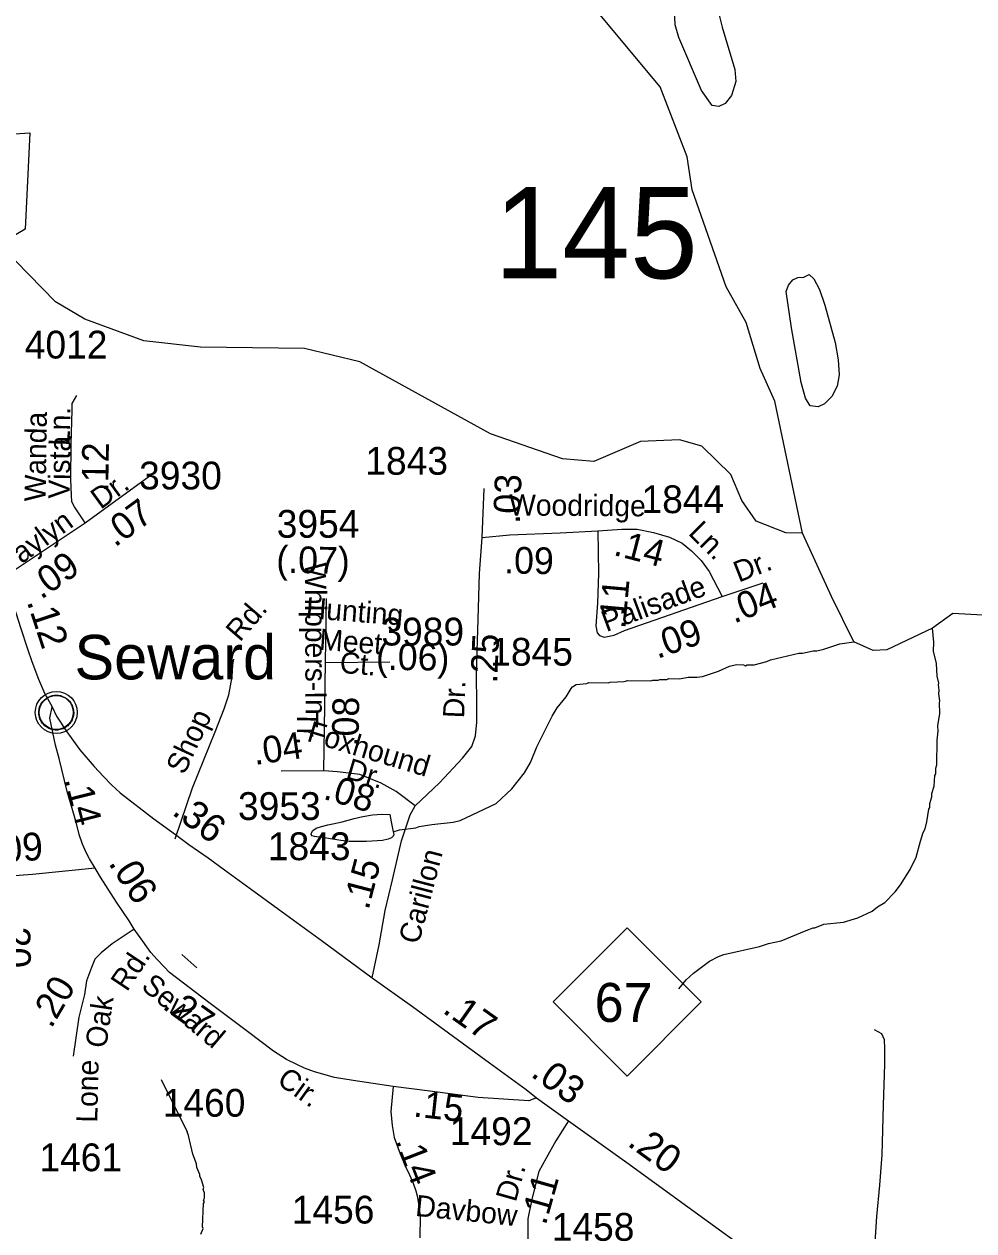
# Model space of a CAD drawing. Extents: x 1547597 to 1699558, y 810033 to 920809.
# Drawn here: x 1593559 to 1597830, y 888974 to 894400 of the extents above; entities that cross this region are included whole.
import ezdxf

# ---------------------------------------------------------------- set-up
doc = ezdxf.new("R2010")
doc.units = 0
for name, color, linetype in [('Exist Boundary Political City Limit New', 7, 'Continuous'), ('Exist Civil Demographics Community CELL', 7, 'Continuous'), ('Exist Civil Demographics Community Label', 7, 'Continuous'), ('Exist Hydrographic Creek Single Shore', 7, 'Continuous'), ('Exist Hydrographic Misc Water Feature', 7, 'Continuous'), ('Exist Road Non-System Type 51', 7, 'Continuous'), ('Exist Road Non-System Type 51 Label', 7, 'Continuous'), ('Exist Road Primary NC Attributed', 7, 'Continuous'), ('Exist Road Primary NC Service Mileage Hundredths English Label', 7, 'Continuous'), ('Exist Road Primary NC Shield CELL', 7, 'Continuous'), ('Exist Road Primary NC Shield Number Label', 7, 'Continuous'), ('Exist Road Secondary Mileage Hundredths English Label', 7, 'Continuous'), ('Exist Road Secondary Structure Standard Bridge Number Label', 7, 'Continuous'), ('Exist Road Secondary Type 51 Attributed', 7, 'Continuous'), ('Exist Road Secondary Type 51 Label', 7, 'Continuous'), ('Exist Road Secondary Type 51 Number Label', 7, 'Continuous'), ('Map Preparation Boundary City Limit Buffer Line', 7, 'Continuous')]:
    doc.layers.add(name, color=color, linetype=linetype)

msp = doc.modelspace()

# ---------------------------------------------------------------- linework, layer by layer
at = {"layer": 'Exist Boundary Political City Limit New'}
msp.add_lwpolyline([(1593445.3, 893902.4), (1593584.4, 893911.3), (1593563.1, 893478.5), (1592793.1, 893024.6)], dxfattribs=at)
at = {"layer": 'Exist Civil Demographics Community CELL'}
msp.add_lwpolyline([(1593625.8, 891316.9), (1593626.8, 891322.5), (1593628.6, 891329), (1593631.5, 891336.2), (1593634.4, 891342), (1593637.8, 891347.7), (1593641.5, 891352.8), (1593645.5, 891357.2), (1593650.1, 891361.8), (1593655.6, 891366.4), (1593661, 891370.1), (1593665.9, 891372.9), (1593671, 891375.4), (1593676.4, 891377.7), (1593682.1, 891379.5), (1593686.4, 891380.6), (1593691.3, 891381.4), (1593695.4, 891382.1), (1593701.7, 891382.4), (1593706.2, 891382.3), (1593711.8, 891382), (1593716.7, 891381.3), (1593721.7, 891380.3), (1593726.7, 891378.9), (1593731.8, 891376.9), (1593738.5, 891374), (1593744.7, 891370.5), (1593749.8, 891367), (1593755, 891363), (1593758.3, 891359.8), (1593762.4, 891355.4), (1593766.3, 891350.7), (1593769.3, 891346.2), (1593772.5, 891341.1), (1593774.9, 891336), (1593777, 891331), (1593778.5, 891326), (1593779.8, 891321.4), (1593780.9, 891315.3), (1593781.5, 891310.6), (1593781.8, 891304.6), (1593781.6, 891298.8), (1593781, 891293.1), (1593780.1, 891287.7), (1593778.5, 891281.5), (1593776.6, 891275.7), (1593774.3, 891270.6), (1593771.1, 891264.6), (1593767.8, 891259.3), (1593764.4, 891254.6), (1593760.2, 891249.8), (1593754.9, 891244.9), (1593749.9, 891240.8), (1593744.8, 891237.3), (1593740.5, 891234.8), (1593733.7, 891231.6), (1593726.6, 891228.9), (1593720.6, 891227.4), (1593714, 891226.1), (1593709.6, 891225.6), (1593705.1, 891225.4), (1593699.5, 891225.4), (1593695.2, 891225.8), (1593689.6, 891226.5), (1593683.7, 891227.8), (1593679.1, 891229.1), (1593673.9, 891231), (1593669.3, 891233), (1593665.4, 891235.2), (1593658.6, 891239.3), (1593653, 891243.6), (1593648.1, 891248.1), (1593643.6, 891252.9), (1593640.5, 891256.9), (1593637.5, 891261), (1593633.4, 891268.1), (1593631.7, 891271.7), (1593630, 891275.7), (1593627.4, 891283.9), (1593625.8, 891290.9), (1593625.1, 891296.1), (1593624.8, 891302.4), (1593624.8, 891307.1), (1593625.3, 891313.6)], close=True, dxfattribs=at)
for centre, radius in [((1593703.4, 891304.5), 94.3), ((1593703.2, 891304.7), 76.7)]:
    msp.add_circle(centre, radius, dxfattribs=at)
at = {"layer": 'Exist Hydrographic Creek Single Shore'}
for points in [[(1597059.6, 892111.5), (1596934.7, 892705), (1596869.7, 892850.7), (1596805.6, 893058.8), (1596715.7, 893218.3), (1596563.6, 893654.7), (1596540.6, 893802.9), (1596419.6, 894117.4), (1596140.9, 894451.7), (1595982, 894718.1), (1595937.6, 894895.2)], [(1600317.6, 890660), (1600309.6, 890719.3), (1600185.7, 890787.5), (1600012.7, 890955.1), (1599796.7, 891008.7), (1599590.6, 891180.3), (1599364.6, 891116), (1599297.7, 891124), (1599100.6, 891361), (1598986.6, 891537.3), (1598895.7, 891604.8), (1598805.7, 891628.4), (1598562.8, 891522.9), (1598489.6, 891530.1), (1598284.2, 891569.4), (1598003.7, 891733.9), (1597735.8, 891750), (1597643.8, 891683.7), (1597439.3, 891585.5), (1597377.7, 891583.2), (1597289.8, 891622.5), (1597189.6, 891826.6), (1597059.6, 892111.5)]]:
    msp.add_lwpolyline(points, dxfattribs=at)
at = {"layer": 'Exist Hydrographic Misc Water Feature'}
msp.add_line((1594175.5, 889654.2), (1594292.6, 889419.5), dxfattribs=at)
for points in [[(1594352.6, 892947.8), (1594097.6, 892976), (1593831.6, 893073.3), (1593699.5, 893151.4), (1593280.6, 893580.2), (1593068.6, 893919.3), (1592896.6, 894096.8), (1592725.6, 894405.5), (1592637.6, 894656.9), (1592597.6, 894759.4)], [(1596649.2, 894584.8), (1596698.3, 894385.6), (1596755.7, 894196.2), (1596760.3, 894142), (1596740.8, 894078.6), (1596711.9, 894043.2), (1596683.6, 894029.9), (1596653.7, 894034.6), (1596605.3, 894101.8), (1596503.2, 894340.3), (1596486.6, 894396.7), (1596483, 894496.9)], [(1597089.3, 893273.7), (1597110.8, 893255.2), (1597135.6, 893206.6), (1597159.9, 893135.9), (1597205.8, 892968.8), (1597219.9, 892890.5), (1597224.2, 892822.3), (1597215, 892772.6), (1597191.8, 892725.1), (1597159, 892691.9), (1597130.7, 892678.6), (1597094.8, 892683.5), (1597073.6, 892717.9), (1597053.4, 892788.5), (1597009.4, 893033.6), (1596985.4, 893198.2), (1596996.1, 893225.9), (1597016.7, 893249.4), (1597038.9, 893260.9), (1597065, 893262.2), (1597089.3, 893273.7)], [(1597059.6, 892111.5), (1596984.6, 892113), (1596851.6, 892165), (1596786.6, 892258.2), (1596737.6, 892374.1), (1596606.6, 892501.5), (1596506.6, 892529.9), (1596331.6, 892523.5), (1596121.6, 892432.6), (1595980.6, 892445.3), (1595656.6, 892557), (1595068.6, 892880.7), (1594819.6, 892941.6), (1594352.6, 892947.8)], [(1596503.6, 890062.1), (1596536.3, 890101.6), (1596568.7, 890132.9), (1596641.6, 890185.7), (1596681.9, 890207.1), (1596706, 890216.6), (1596866.6, 890252), (1596906.8, 890265.3), (1596963, 890278.3), (1597075.6, 890324.5), (1597107.7, 890335.8), (1597115.7, 890335.7), (1597156, 890353.1), (1597244.1, 890361.6), (1597308.4, 890380.5), (1597372.9, 890411.4), (1597397.1, 890431), (1597429.4, 890450.5), (1597476.2, 890497.6), (1597500.7, 890529.2), (1597543.8, 890598.5), (1597570.6, 890654.1), (1597589.8, 890725.7), (1597602.4, 890765.5), (1597610.6, 890781.4), (1597619.1, 890813.2), (1597628, 890869.1), (1597632.1, 890877), (1597632.4, 890895), (1597641, 890924.9), (1597641.2, 890940.8), (1597651.7, 890972.6), (1597654.5, 891020.6), (1597658.6, 891028.5), (1597659, 891054.5), (1597663.2, 891068.5), (1597665.1, 891180.4), (1597669.7, 891220.3), (1597668, 891244.3), (1597676.9, 891300.2), (1597675.7, 891348.3), (1597677.9, 891356.2), (1597672.3, 891388.3), (1597674.6, 891404.3), (1597671, 891428.4), (1597673.1, 891436.3), (1597665.7, 891468.4), (1597662.5, 891524.4), (1597649.5, 891580.6), (1597650.1, 891620.6), (1597643.8, 891683.7)], [(1595219.1, 890768.2), (1595247.7, 890777.2), (1595319.9, 890785.9), (1595335.9, 890791.7), (1595392, 890800.7), (1595488.1, 890811.1), (1595520.2, 890818.5), (1595681.4, 890895.8), (1595752.4, 890960.6), (1595809.5, 891033.7), (1595836.3, 891079.3), (1595865.4, 891150.7), (1595933.6, 891287.6), (1595956.1, 891325.2), (1595997, 891374.5), (1596019.5, 891412.2), (1596025.7, 891420.1), (1596041.8, 891429.8), (1596089.8, 891434.9), (1596097.9, 891438.8), (1596185.8, 891437.3), (1596193.9, 891441.2), (1596257.9, 891444.1), (1596274, 891447.8), (1596377.8, 891446.1), (1596385.9, 891450), (1596409.9, 891449.6), (1596417.9, 891453.4), (1596449.9, 891452.9), (1596458, 891456.8), (1596506, 891455.9), (1596546.1, 891463.2), (1596586.1, 891462.6), (1596610.1, 891466.2), (1596682.4, 891491), (1596730.7, 891512.1), (1596762.8, 891519.6), (1596794.8, 891519.1), (1596802.8, 891514.9), (1596810.8, 891518.8), (1596842.8, 891518.3), (1596899, 891533.3), (1596915.2, 891541), (1597043.5, 891570.9), (1597059.5, 891570.6), (1597107.7, 891581.7), (1597123.7, 891581.5), (1597155.8, 891589), (1597228.2, 891613.7), (1597289.8, 891622.5)], [(1595219.1, 890768.2), (1595221.3, 890756.2), (1595219, 890748.2), (1595210.3, 890740.3), (1595195.4, 890734.8), (1595170.1, 890728.8), (1595098.5, 890725.1), (1595020.1, 890724.9), (1594982.9, 890728.8), (1594918.9, 890739.4), (1594865.2, 890746.4), (1594854.3, 890749.3), (1594850.4, 890755.2), (1594851, 890763.2), (1594857, 890773.4), (1594871.9, 890784.6), (1594896, 890792.4), (1594924.7, 890798.8), (1594947.2, 890803.2), (1594989, 890812.4), (1595042.4, 890827.8), (1595081.5, 890837), (1595126.2, 890843.9), (1595166.9, 890847.3), (1595203.5, 890845.8), (1595210.1, 890812.5), (1595219.1, 890768.2)], [(1594353, 888959.2), (1594363.5, 888983.7), (1594361.6, 888991.6), (1594365.2, 889095.9), (1594369.4, 889104), (1594365.6, 889111.9), (1594369.7, 889120), (1594370.1, 889144), (1594364.3, 889159.7), (1594366.4, 889167.8), (1594356.9, 889203.2), (1594349.3, 889219), (1594349.4, 889227), (1594335.9, 889258.6), (1594334.2, 889274.5), (1594316.9, 889318.4), (1594298.1, 889402.5), (1594292.6, 889419.5)]]:
    msp.add_lwpolyline(points, dxfattribs=at)
at = {"layer": 'Exist Road Non-System Type 51'}
msp.add_line((1594267.9, 890215.7), (1594335.3, 890156.8), dxfattribs=at)
for points in [[(1594237.3, 890736.9), (1594316.1, 890965.6), (1594418.5, 891218), (1594457.9, 891320.5), (1594479, 891383.6), (1594494.7, 891465.1), (1594497.3, 891520.3), (1594502.2, 891544.3)], [(1597365, 888472.4), (1597368.4, 888592.5), (1597373.5, 888709.3), (1597394.2, 889037.9), (1597407.3, 889179.7), (1597418.5, 889315.5), (1597424.2, 889539.3), (1597429.7, 889723.3), (1597430.4, 889793.2), (1597428.6, 889833.2), (1597416.9, 889859.3), (1597383, 889877.6)]]:
    msp.add_lwpolyline(points, dxfattribs=at)
at = {"layer": 'Exist Road Primary NC Attributed'}
msp.add_line((1595863.8, 889571.5), (1596006.8, 889468.4), dxfattribs=at)
for points in [[(1593468.4, 891914.3), (1593512.4, 891781.7), (1593542.3, 891686.2), (1593573.2, 891591.3), (1593593.5, 891533.6), (1593623.7, 891453.9), (1593650.6, 891392), (1593684.2, 891329.5)], [(1593684.2, 891329.5), (1593704.5, 891288.2), (1593750.5, 891218.1), (1593809, 891137), (1593874.2, 891061.4), (1593915.8, 891016.1), (1593951.6, 890979), (1593991.4, 890943.2), (1594142.3, 890826.4), (1594239.2, 890755.6), (1594299.7, 890710.3), (1594386.6, 890650.5), (1594460.1, 890596.9), (1594575.2, 890512.3), (1594702.4, 890419.6), (1594900.7, 890276.6), (1595123.7, 890111)], [(1595123.7, 890111), (1595305.7, 889981.7), (1595652.1, 889729), (1595816.2, 889608.8), (1595863.8, 889571.5)], [(1596006.8, 889468.4), (1596270.1, 889280.8), (1596544.2, 889081.5), (1596883.4, 888835.4)]]:
    msp.add_lwpolyline(points, dxfattribs=at)
at = {"layer": 'Exist Road Primary NC Shield CELL'}
msp.add_lwpolyline([(1595937.6, 890002.8), (1596270.6, 890335.8), (1596603.6, 890002.8), (1596270.6, 889669.8)], close=True, dxfattribs=at)
at = {"layer": 'Exist Road Secondary Type 51 Attributed'}
for p, q in [((1595618.1, 892090.9), (1595627.4, 892311.6)), ((1594906.8, 891042.2), (1594714.4, 891040.1))]:
    msp.add_line(p, q, dxfattribs=at)
for points in [[(1593833.8, 892157.1), (1593784.8, 892229.7), (1593773.1, 892252), (1593771.5, 892282), (1593768.5, 892352.2), (1593770.9, 892512.2), (1593775, 892664.2), (1593775.4, 892694.2), (1593796, 892729.8)], [(1593833.8, 892157.1), (1594119, 892365.1)], [(1593468.4, 891914.3), (1593833.8, 892157.1)], [(1595317.5, 890884.8), (1595426.7, 890988.6), (1595530.5, 891098.6), (1595572.4, 891151.5), (1595589.6, 891198.9), (1595595.1, 891260.8), (1595595.1, 891332.9), (1595593.1, 891485.9), (1595601.1, 891721.9), (1595607.1, 891928.8), (1595618.1, 892090.9)], [(1595618.1, 892090.9), (1595743.1, 892104), (1595970, 892112.3), (1596139.8, 892121.2)], [(1596139.8, 892121.2), (1596141.8, 891928.8), (1596137.7, 891796.1), (1596130.1, 891694.4), (1596135.6, 891662.1), (1596147.3, 891650.4), (1596167.9, 891643.5), (1596213, 891652.5), (1596258.6, 891672.8)], [(1596139.8, 892121.2), (1596246.6, 892129.4), (1596316, 892128.1), (1596389.6, 892114.3), (1596460.7, 892092.3), (1596519.1, 892065.5), (1596561, 892031.8), (1596603.7, 891988.5), (1596640.1, 891939.1), (1596698.7, 891825.5)], [(1596698.7, 891825.5), (1596882, 891888.2)], [(1594913.7, 891528.8), (1594919.2, 891817.4)], [(1596258.6, 891672.8), (1596698.7, 891825.5)], [(1594906.8, 891042.2), (1594913.7, 891528.8)], [(1594913.7, 891528.8), (1595203.7, 891532.9)], [(1593877.9, 890604.5), (1593852.5, 890646.1), (1593838, 890674.4), (1593821.8, 890712.6), (1593806.8, 890755.9), (1593792.3, 890810.9), (1593752.3, 890949.6), (1593716.2, 891097.2), (1593700.4, 891157.7), (1593674.9, 891279.3), (1593684.2, 891329.5)], [(1595317.5, 890884.8), (1595232.3, 890949.4), (1595164.9, 890987.2), (1595068, 891025), (1594968.3, 891038.1), (1594906.8, 891042.2)], [(1595123.7, 890111), (1595156, 890260.1), (1595182.1, 890414.1), (1595215.8, 890552.2), (1595255.3, 890726.8), (1595276.6, 890790.7), (1595294.8, 890845), (1595317.5, 890884.8)], [(1593877.9, 890604.5), (1593596.4, 890576.2), (1593394.5, 890560.6)], [(1594053.3, 890330), (1594030.4, 890368.1), (1593974.4, 890451.9), (1593901.6, 890564), (1593877.9, 890604.5)], [(1594053.3, 890330), (1593954.5, 890264.7), (1593905.3, 890223.1), (1593876.7, 890194.8), (1593861.1, 890158.3), (1593838.9, 890097.1), (1593829.6, 890036.4), (1593805.4, 889934.1), (1593779.1, 889759.6)], [(1595218.9, 889622.3), (1595038.4, 889649.8), (1594955.3, 889662.9), (1594864.7, 889688.5), (1594820.2, 889705.8), (1594785.5, 889722), (1594739.3, 889744), (1594680.9, 889782.1), (1594563, 889870), (1594389.6, 890000), (1594211.9, 890135.8), (1594188.2, 890160.1), (1594156.4, 890193), (1594128.4, 890224.8), (1594092.6, 890276.2), (1594053.3, 890330)], [(1595218.9, 889622.3), (1595207.3, 889509.7), (1595213.7, 889447.1), (1595223.3, 889392.8), (1595249.4, 889319.3), (1595274.2, 889262.9), (1595292.7, 889225.1), (1595307.9, 889187.3), (1595320.9, 889153), (1595327.1, 889131), (1595334.7, 889087), (1595340.2, 889039.6), (1595338.1, 888942)], [(1595863.8, 889571.5), (1595828.1, 889557.7), (1595601.3, 889572.9), (1595383.1, 889601.7), (1595218.9, 889622.3)], [(1596006.8, 889468.4), (1595949.7, 889378.4), (1595907.1, 889300.7), (1595874.1, 889240.2), (1595841.5, 889115.8), (1595824.9, 889026.9), (1595823.6, 888915.2)]]:
    msp.add_lwpolyline(points, dxfattribs=at)
at = {"layer": 'Map Preparation Boundary City Limit Buffer Line'}
msp.add_lwpolyline([(1593445.3, 893902.4), (1593584.4, 893911.3), (1593563.1, 893478.5), (1592793.1, 893024.6)], dxfattribs=at)

# ---------------------------------------------------------------- texts
at = {"layer": 'Exist Civil Demographics Community Label'}
msp.add_text('Seward', height=200, dxfattribs=at).set_placement((1593785.2, 891453.4))
at = {"layer": 'Exist Road Non-System Type 51 Label'}
for s, rotation, p in [('Rd.', 49.3202, (1594529.5, 891618.3)), ('Shop', 65.0126, (1594279.3, 891020.5))]:
    msp.add_text(s, height=95, rotation=rotation, dxfattribs=at).set_placement(p)
at = {"layer": 'Exist Road Primary NC Service Mileage Hundredths English Label'}
for s, rotation, p in [('.12', 288.0605, (1593569.9, 891803.2)), ('.36', 323.1301, (1594218.6, 890849.2)), ('.17', 324.825, (1595435.6, 889958)), ('.03', 324.2026, (1595832.3, 889671.3)), ('.20', 323.9748, (1596267.1, 889360.3))]:
    msp.add_text(s, height=125, rotation=rotation, dxfattribs=at).set_placement(p)
at = {"layer": 'Exist Road Primary NC Shield Number Label'}
msp.add_text('67', height=175, dxfattribs=at).set_placement((1596124.7, 889913.1))
at = {"layer": 'Exist Road Secondary Mileage Hundredths English Label'}
for s, height, rotation, p in [('.12', 120, 89.1401, (1593936.9, 892294.8)), ('.03', 120, 87.7447, (1595787.8, 892151.6)), ('.07', 120, 36.1036, (1593967.1, 892044.9)), ('.14', 120, 345.5037, (1596205.2, 892013.4)), ('(.07)', 120, 358.8292, (1594692.2, 891933.7)), ('.09', 120, 358.9451, (1595716.9, 891930.2)), ('.09', 120, 35.1995, (1593635.2, 891809.9)), ('.11', 120, 84.9615, (1596262.1, 891677.7)), ('.04', 120, 21.5298, (1596751.7, 891703.5)), ('.09', 120, 19.1435, (1596406.7, 891545.1)), ('.25', 120, 87.5696, (1595685.8, 891433.8)), ('(.06)', 120, 359.1946, (1595140.6, 891496.8)), ('.08', 120, 89.139, (1595062.7, 891151.3)), ('.04', 120, 8.2991, (1594595.9, 891068)), ('.08', 120, 343.2209, (1594899.7, 890917.3)), ('.14', 120, 284.2155, (1593738.7, 891003.3)), ('.09', 125, 4.4175, (1593415.8, 890624.9)), ('.06', 125, 303.0031, (1593935.1, 890627.1)), ('.15', 120, 75.3857, (1595107.4, 890413)), ('.20', 125, 271.0751, (1593460.2, 890386.1)), ('.20', 120, 59.6113, (1593680.8, 889880.2)), ('.27', 120, 324.402, (1594175.8, 889976.6)), ('.15', 120, 353.7043, (1595306.4, 889488)), ('.14', 120, 291.1229, (1595225.8, 889378.4)), ('.11', 120, 74.2159, (1595904.4, 888995.2))]:
    msp.add_text(s, height=height, rotation=rotation, dxfattribs=at).set_placement(p)
at = {"layer": 'Exist Road Secondary Structure Standard Bridge Number Label'}
msp.add_text('145', height=410.1, dxfattribs=at).set_placement((1595673.8, 893256.7))
at = {"layer": 'Exist Road Secondary Type 51 Label'}
for s, rotation, p in [('Wanda', 89.1401, (1593655.2, 892253.1)), ('Ln.', 88.4558, (1593762.9, 892501.7)), ('Vista', 89.1401, (1593763.1, 892265.4)), ('Dr.', 36.1036, (1593902.9, 892215.2)), ('Woodridge', 359.6191, (1595740.1, 892190.4)), ('Faylyn', 35.9394, (1593484.2, 891925.2)), ('Ln.', 315.2346, (1596542, 892107.6)), ('Whippers-In', 270.2162, (1594821.9, 891978.8)), ('Dr.', 21.5298, (1596772.8, 891887.9)), ('Palisade', 20.2697, (1596177, 891665.4)), ('Hunting', 355.5632, (1594823.4, 891729.2)), ('Meet', 355.5632, (1594883.7, 891587.2)), ('Ct.', 355.5632, (1594976, 891482.9)), ('Dr.', 87.5696, (1595537.2, 891277.3)), ('Tr.', 269.162, (1594787, 891314)), ('Foxhound', 343.2209, (1594825.9, 891177.6)), ('Dr.', 343.2209, (1595000.6, 891009.3)), ('Carillon', 75.3857, (1595333.6, 890258.6)), ('Rd.', 56.2232, (1594020.8, 890045.3)), ('Seward', 319.9256, (1594080.5, 890065.6)), ('Oak', 81.575, (1593927.3, 889791.8)), ('Lone', 88.6935, (1593887.6, 889459.3)), ('Cir.', 324.402, (1594690.5, 889638.8)), ('Dr.', 74.2159, (1595769.7, 889099.6)), ('Davbow', 354.193, (1595315.5, 889041.1))]:
    msp.add_text(s, height=95, rotation=rotation, dxfattribs=at).set_placement(p)
at = {"layer": 'Exist Road Secondary Type 51 Number Label'}
for s, p in [('4012', (1593561.6, 892896.2)), ('1843', (1595093.3, 892373.5)), ('3930', (1594076, 892307.5)), ('1844', (1596335.5, 892200.9)), ('3954', (1594694.9, 892090.2)), ('3989', (1595165.7, 891605.7)), ('1845', (1595655.1, 891515)), ('3953', (1594520.7, 890821.1)), ('1843', (1594655, 890640.4)), ('1460', (1594182.1, 889486.9)), ('1492', (1595473.3, 889358.9)), ('1461', (1593627.2, 889241.7)), ('1456', (1594762.4, 889006.5)), ('1458', (1595931.8, 888928.9))]:
    msp.add_text(s, height=125, dxfattribs=at).set_placement(p)

doc.saveas('drawing.dxf')
